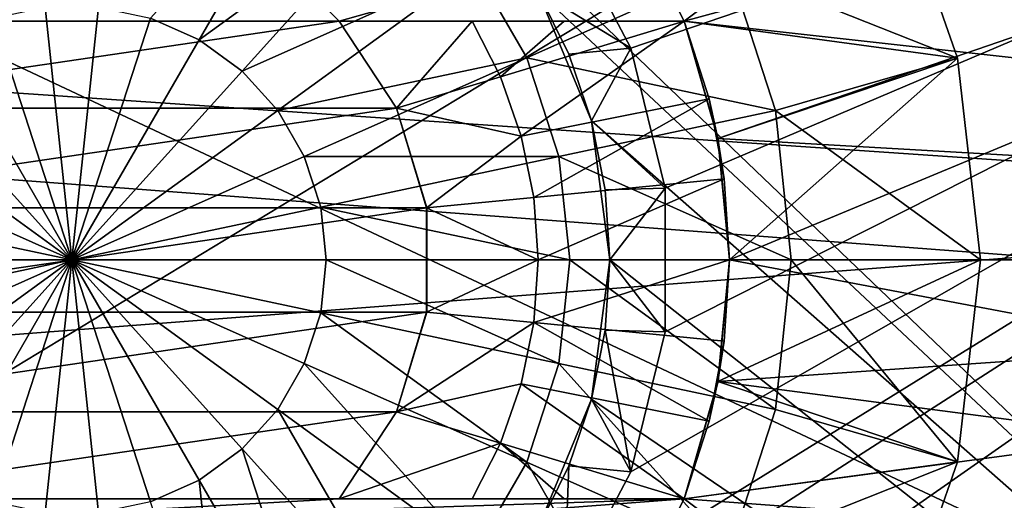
# Model space of a CAD drawing. Header units: millimetres. Extents: x -182 to 217, y -96 to 236.
# Tile 274 of 458: x 39.38 to 43.5, y -1.01 to 1.01. Entities that reach past the tile are written whole.
import ezdxf

# ---------------------------------------------------------------- set-up
doc = ezdxf.new("R2010")
doc.units = ezdxf.units.MM
doc.header["$LTSCALE"] = 52.148148
for name, color, linetype in [('705', 7, 'CONTINUOUS'), ('706', 7, 'CONTINUOUS'), ('711', 7, 'CONTINUOUS'), ('712', 7, 'CONTINUOUS'), ('718', 7, 'CONTINUOUS'), ('720', 7, 'CONTINUOUS'), ('722', 7, 'CONTINUOUS'), ('728', 7, 'CONTINUOUS'), ('732', 7, 'CONTINUOUS'), ('736', 7, 'CONTINUOUS'), ('737', 7, 'CONTINUOUS'), ('770', 7, 'CONTINUOUS'), ('771', 7, 'CONTINUOUS'), ('772', 7, 'CONTINUOUS'), ('786', 7, 'CONTINUOUS'), ('787', 7, 'CONTINUOUS'), ('788', 7, 'CONTINUOUS'), ('789', 7, 'CONTINUOUS'), ('793', 7, 'CONTINUOUS'), ('794', 7, 'CONTINUOUS'), ('795', 7, 'CONTINUOUS'), ('796', 7, 'CONTINUOUS'), ('800', 7, 'CONTINUOUS'), ('805', 7, 'CONTINUOUS'), ('806', 7, 'CONTINUOUS')]:
    doc.layers.add(name, color=color, linetype=linetype)

msp = doc.modelspace()

# ---------------------------------------------------------------- linework, layer by layer
at = {"layer": '705', "color": 7, "linetype": 'CONTINUOUS', "true_color": 0xaaaaaa}
for points in [[(51.1403, 1.6655, -22.4383), (51.1411, 0, -22.5), (41.9024, 1.5037, -22.4497), (51.1403, 1.6655, -22.4383)], [(41.9024, 1.5037, -22.4497), (51.1411, 0, -22.5), (42.1617, 1, -22.4778), (41.9024, 1.5037, -22.4497)], [(42.1617, 1, -22.4778), (51.1411, 0, -22.5), (42.3026, 0.5082, -22.4943), (42.1617, 1, -22.4778)], [(42.3026, 0.5082, -22.4943), (51.1411, 0, -22.5), (42.35, 0, -22.5), (42.3026, 0.5082, -22.4943)], [(51.1411, 0, -22.5), (51.1403, -1.6654, -22.4383), (42.35, 0, -22.5), (51.1411, 0, -22.5)], [(42.35, 0, -22.5), (51.1403, -1.6654, -22.4383), (42.3026, -0.5082, -22.4943), (42.35, 0, -22.5)], [(42.3026, -0.5082, -22.4943), (51.1403, -1.6654, -22.4383), (42.1617, -1, -22.4778), (42.3026, -0.5082, -22.4943)], [(42.1617, -1, -22.4778), (51.1403, -1.6654, -22.4383), (41.9024, -1.5037, -22.4497), (42.1617, -1, -22.4778)]]:
    msp.add_3dface(points, dxfattribs=at)
at = {"layer": '706', "color": 7, "linetype": 'CONTINUOUS', "true_color": 0xaaaaaa}
for points in [[(43.6478, 3.1351, 22.2805), (21.6, 1.6814, 22.4371), (43.6, 0.0143, 22.5), (43.6478, 3.1351, 22.2805)], [(21.6, 1.6814, 22.4371), (21.6, -1.6814, 22.4371), (43.6, 0.0143, 22.5), (21.6, 1.6814, 22.4371)], [(43.6, 0.0143, 22.5), (21.6, -1.6814, 22.4371), (43.647, -3.1081, 22.2843), (43.6, 0.0143, 22.5)]]:
    msp.add_3dface(points, dxfattribs=at)
at = {"layer": '711', "color": 7, "linetype": 'CONTINUOUS', "true_color": 0xaaaaaa}
for points in [[(49.6, 3.0208, 20.0404), (49.6, 0, 20.2668), (26.5983, 1.5713, 20.8099), (49.6, 3.0208, 20.0404)], [(42.1617, 1, -20.4371), (49.6, 3.0208, -20.0404), (41.9018, 1.5047, -20.413), (42.1617, 1, -20.4371)], [(42.3025, 0.5087, -20.4516), (49.6, 3.0208, -20.0404), (42.1617, 1, -20.4371), (42.3025, 0.5087, -20.4516)], [(42.35, 0, -20.4566), (49.6, 3.0208, -20.0404), (42.3025, 0.5087, -20.4516), (42.35, 0, -20.4566)], [(49.6, 0, -20.2668), (49.6, 3.0208, -20.0404), (42.35, 0, -20.4566), (49.6, 0, -20.2668)], [(26.5983, 1.5713, 20.8099), (49.6, 0, 20.2668), (26.5983, 0, 20.8691), (26.5983, 1.5713, 20.8099)]]:
    msp.add_3dface(points, dxfattribs=at)
at = {"layer": '712', "color": 7, "linetype": 'CONTINUOUS', "true_color": 0xaaaaaa}
for points in [[(49.6, 0, 20.2668), (49.6, -3.0208, 20.0404), (26.5983, 0, 20.8691), (49.6, 0, 20.2668)], [(26.5983, 0, 20.8691), (49.6, -3.0208, 20.0404), (26.5983, -1.5713, 20.8099), (26.5983, 0, 20.8691)], [(49.6, -3.0208, -20.0404), (49.6, 0, -20.2668), (40.6, -2.5617, -20.3418), (49.6, -3.0208, -20.0404)], [(40.6, -2.5617, -20.3418), (49.6, 0, -20.2668), (41.1032, -2.3028, -20.3595), (40.6, -2.5617, -20.3418)], [(41.1032, -2.3028, -20.3595), (49.6, 0, -20.2668), (41.5436, -1.9455, -20.3851), (41.1032, -2.3028, -20.3595)], [(41.5436, -1.9455, -20.3851), (49.6, 0, -20.2668), (41.9018, -1.5047, -20.413), (41.5436, -1.9455, -20.3851)], [(41.9018, -1.5047, -20.413), (49.6, 0, -20.2668), (42.1617, -1, -20.4371), (41.9018, -1.5047, -20.413)], [(42.1617, -1, -20.4371), (49.6, 0, -20.2668), (42.3025, -0.5087, -20.4516), (42.1617, -1, -20.4371)], [(49.6, 0, -20.2668), (42.35, 0, -20.4566), (42.3025, -0.5087, -20.4516), (49.6, 0, -20.2668)]]:
    msp.add_3dface(points, dxfattribs=at)
at = {"layer": '718', "color": 7, "linetype": 'CONTINUOUS', "true_color": 0xaaaaaa}
for points in [[(49.6, -4, 7), (49.6, 4, 7), (32.6, 4, 7), (49.6, -4, 7)], [(49.6, -4, 7), (32.6, 4, 7), (32.6, -4, 7), (49.6, -4, 7)]]:
    msp.add_3dface(points, dxfattribs=at)
at = {"layer": '720', "color": 7, "linetype": 'CONTINUOUS', "true_color": 0xaaaaaa}
for points in [[(32.6, -4.55, 4.55), (32.6, 4.55, 4.55), (47.6, 4.55, 4.55), (32.6, -4.55, 4.55)], [(47.6, -4.55, 4.55), (32.6, -4.55, 4.55), (47.6, 4.55, 4.55), (47.6, -4.55, 4.55)]]:
    msp.add_3dface(points, dxfattribs=at)
at = {"layer": '722', "color": 7, "linetype": 'CONTINUOUS', "true_color": 0xaaaaaa}
for points in [[(47.6, -4.55, -4.55), (47.6, 4.55, -4.55), (41.191, 1.591, -4.55), (47.6, -4.55, -4.55)], [(41.5486, 1.125, -4.55), (47.6, -4.55, -4.55), (41.191, 1.591, -4.55), (41.5486, 1.125, -4.55)], [(41.7733, 0.5824, -4.55), (47.6, -4.55, -4.55), (41.5486, 1.125, -4.55), (41.7733, 0.5824, -4.55)], [(41.85, 0, -4.55), (47.6, -4.55, -4.55), (41.7733, 0.5824, -4.55), (41.85, 0, -4.55)], [(41.7733, -0.5824, -4.55), (47.6, -4.55, -4.55), (41.85, 0, -4.55), (41.7733, -0.5824, -4.55)], [(41.5486, -1.125, -4.55), (47.6, -4.55, -4.55), (41.7733, -0.5824, -4.55), (41.5486, -1.125, -4.55)]]:
    msp.add_3dface(points, dxfattribs=at)
at = {"layer": '728', "color": 7, "linetype": 'CONTINUOUS', "true_color": 0xaaaaaa}
for points in [[(49.6, 3.5, -8.5), (49.6, -3.5, -8.5), (39.6, -3.5, -8.5), (49.6, 3.5, -8.5)], [(49.6, 3.5, -8.5), (39.6, -3.5, -8.5), (41.2579, -1.8712, -8.5), (49.6, 3.5, -8.5)], [(41.6575, -1.42, -8.5), (49.6, 3.5, -8.5), (41.2579, -1.8712, -8.5), (41.6575, -1.42, -8.5)], [(41.6575, 1.42, -8.5), (49.6, 3.5, -8.5), (41.9376, 0.8864, -8.5), (41.6575, 1.42, -8.5)], [(41.9376, -0.8864, -8.5), (49.6, 3.5, -8.5), (41.6575, -1.42, -8.5), (41.9376, -0.8864, -8.5)], [(41.9376, 0.8864, -8.5), (49.6, 3.5, -8.5), (42.0818, 0.3013, -8.5), (41.9376, 0.8864, -8.5)], [(42.0818, -0.3013, -8.5), (49.6, 3.5, -8.5), (41.9376, -0.8864, -8.5), (42.0818, -0.3013, -8.5)], [(42.0818, 0.3013, -8.5), (49.6, 3.5, -8.5), (42.0818, -0.3013, -8.5), (42.0818, 0.3013, -8.5)]]:
    msp.add_3dface(points, dxfattribs=at)
at = {"layer": '732', "color": 7, "linetype": 'CONTINUOUS', "true_color": 0xaaaaaa}
for points in [[(41.9024, -1.5037, -22.4497), (41.9018, -1.5047, -20.413), (42.1617, -1, -20.4371), (41.9024, -1.5037, -22.4497)], [(42.1617, -1, -22.4778), (41.9024, -1.5037, -22.4497), (42.1617, -1, -20.4371), (42.1617, -1, -22.4778)]]:
    msp.add_3dface(points, dxfattribs=at)
at = {"layer": '736', "color": 7, "linetype": 'CONTINUOUS', "true_color": 0xaaaaaa}
for points in [[(41.7733, 0.5824, -4.55), (41.5486, 1.125, -4.55), (41.6787, 0.8612, -8.25), (41.7733, 0.5824, -4.55)], [(41.6787, 0.8612, -8.25), (41.5486, 1.125, -4.55), (41.5486, 1.1249, -8.25), (41.6787, 0.8612, -8.25)], [(41.7734, 0.5823, -8.25), (41.7733, 0.5824, -4.55), (41.6787, 0.8612, -8.25), (41.7734, 0.5823, -8.25)], [(41.85, 0, -4.55), (41.7733, 0.5824, -4.55), (41.85, 0, -8.25), (41.85, 0, -4.55)], [(41.85, 0, -8.25), (41.7733, 0.5824, -4.55), (41.8307, 0.2938, -8.25), (41.85, 0, -8.25)], [(41.8307, 0.2938, -8.25), (41.7733, 0.5824, -4.55), (41.7734, 0.5823, -8.25), (41.8307, 0.2938, -8.25)], [(41.7733, -0.5824, -4.55), (41.85, 0, -4.55), (41.7734, -0.5823, -8.25), (41.7733, -0.5824, -4.55)], [(41.7734, -0.5823, -8.25), (41.85, 0, -4.55), (41.8307, -0.2938, -8.25), (41.7734, -0.5823, -8.25)], [(41.8307, -0.2938, -8.25), (41.85, 0, -4.55), (41.85, 0, -8.25), (41.8307, -0.2938, -8.25)], [(41.5486, -1.125, -4.55), (41.7733, -0.5824, -4.55), (41.5486, -1.1249, -8.25), (41.5486, -1.125, -4.55)], [(41.5486, -1.1249, -8.25), (41.7733, -0.5824, -4.55), (41.6787, -0.8612, -8.25), (41.5486, -1.1249, -8.25)], [(41.6787, -0.8612, -8.25), (41.7733, -0.5824, -4.55), (41.7734, -0.5823, -8.25), (41.6787, -0.8612, -8.25)]]:
    msp.add_3dface(points, dxfattribs=at)
at = {"layer": '737', "color": 7, "linetype": 'CONTINUOUS', "true_color": 0xaaaaaa}
for points in [[(41.6575, 1.42, -8.5), (41.9376, 0.8864, -8.5), (41.5486, 1.1249, -8.25), (41.6575, 1.42, -8.5)], [(41.9376, 0.8864, -8.5), (41.6787, 0.8612, -8.25), (41.5486, 1.1249, -8.25), (41.9376, 0.8864, -8.5)], [(41.9376, 0.8864, -8.5), (41.7734, 0.5823, -8.25), (41.6787, 0.8612, -8.25), (41.9376, 0.8864, -8.5)], [(41.9376, 0.8864, -8.5), (42.0818, 0.3013, -8.5), (41.7734, 0.5823, -8.25), (41.9376, 0.8864, -8.5)], [(42.0818, 0.3013, -8.5), (41.8307, 0.2938, -8.25), (41.7734, 0.5823, -8.25), (42.0818, 0.3013, -8.5)], [(42.0818, 0.3013, -8.5), (41.85, 0, -8.25), (41.8307, 0.2938, -8.25), (42.0818, 0.3013, -8.5)], [(42.0818, 0.3013, -8.5), (42.0818, -0.3013, -8.5), (41.85, 0, -8.25), (42.0818, 0.3013, -8.5)], [(42.0818, -0.3013, -8.5), (41.8307, -0.2938, -8.25), (41.85, 0, -8.25), (42.0818, -0.3013, -8.5)], [(41.9376, -0.8864, -8.5), (41.7734, -0.5823, -8.25), (41.8307, -0.2938, -8.25), (41.9376, -0.8864, -8.5)], [(42.0818, -0.3013, -8.5), (41.9376, -0.8864, -8.5), (41.8307, -0.2938, -8.25), (42.0818, -0.3013, -8.5)], [(41.9376, -0.8864, -8.5), (41.6787, -0.8612, -8.25), (41.7734, -0.5823, -8.25), (41.9376, -0.8864, -8.5)], [(41.6575, -1.42, -8.5), (41.5486, -1.1249, -8.25), (41.6787, -0.8612, -8.25), (41.6575, -1.42, -8.5)], [(41.9376, -0.8864, -8.5), (41.6575, -1.42, -8.5), (41.6787, -0.8612, -8.25), (41.9376, -0.8864, -8.5)]]:
    msp.add_3dface(points, dxfattribs=at)
at = {"layer": '770', "color": 7, "linetype": 'CONTINUOUS', "true_color": 0xaaaaaa}
for points in [[(43.0237, 1.6488, -22.5), (40.6, 1.118, -22.5), (40.718, 1, -22.5), (43.0237, 1.6488, -22.5)], [(42.1617, 1, -22.5), (43.0237, 1.6488, -22.5), (40.718, 1, -22.5), (42.1617, 1, -22.5)], [(43.3047, 0.8456, -22.5), (43.0237, 1.6488, -22.5), (42.1617, 1, -22.5), (43.3047, 0.8456, -22.5)], [(40.6, 1.118, -22.5), (38.6, 1.118, -22.5), (37.0383, 1, -22.5), (40.6, 1.118, -22.5)], [(40.6, 1.118, -22.5), (37.0383, 1, -22.5), (38.482, 1, -22.5), (40.6, 1.118, -22.5)], [(40.6, 1.118, -22.5), (38.482, 1, -22.5), (40.718, 1, -22.5), (40.6, 1.118, -22.5)], [(38.482, 1, -22.5), (38.2415, 0.636, -22.5), (40.718, 1, -22.5), (38.482, 1, -22.5)], [(40.718, 1, -22.5), (38.2415, 0.636, -22.5), (40.9585, 0.636, -22.5), (40.718, 1, -22.5)], [(42.3025, 0.5088, -22.5), (43.3047, 0.8456, -22.5), (42.1617, 1, -22.5), (42.3025, 0.5088, -22.5)], [(42.35, 0, -22.5), (43.3047, 0.8456, -22.5), (42.3025, 0.5088, -22.5), (42.35, 0, -22.5)], [(42.35, 0, -22.5), (43.4, 0, -22.5), (43.3047, 0.8456, -22.5), (42.35, 0, -22.5)], [(38.2415, 0.636, -22.5), (38.1159, 0.2182, -22.5), (40.9585, 0.636, -22.5), (38.2415, 0.636, -22.5)], [(40.9585, 0.636, -22.5), (38.1159, 0.2182, -22.5), (41.0841, 0.2182, -22.5), (40.9585, 0.636, -22.5)], [(38.1159, 0.2182, -22.5), (38.1159, -0.2182, -22.5), (41.0841, 0.2182, -22.5), (38.1159, 0.2182, -22.5)], [(41.0841, 0.2182, -22.5), (38.1159, -0.2182, -22.5), (41.0841, -0.2182, -22.5), (41.0841, 0.2182, -22.5)], [(43.4, 0, -22.5), (42.35, 0, -22.5), (42.3025, -0.5088, -22.5), (43.4, 0, -22.5)], [(43.3047, -0.8456, -22.5), (43.4, 0, -22.5), (42.3025, -0.5088, -22.5), (43.3047, -0.8456, -22.5)], [(38.1159, -0.2182, -22.5), (38.2415, -0.636, -22.5), (41.0841, -0.2182, -22.5), (38.1159, -0.2182, -22.5)], [(41.0841, -0.2182, -22.5), (38.2415, -0.636, -22.5), (40.9585, -0.636, -22.5), (41.0841, -0.2182, -22.5)], [(42.1617, -1, -22.5), (43.3047, -0.8456, -22.5), (42.3025, -0.5088, -22.5), (42.1617, -1, -22.5)], [(38.2415, -0.636, -22.5), (38.482, -1, -22.5), (40.9585, -0.636, -22.5), (38.2415, -0.636, -22.5)], [(40.9585, -0.636, -22.5), (38.482, -1, -22.5), (40.718, -1, -22.5), (40.9585, -0.636, -22.5)], [(43.0237, -1.6488, -22.5), (43.3047, -0.8456, -22.5), (42.1617, -1, -22.5), (43.0237, -1.6488, -22.5)], [(38.482, -1, -22.5), (38.6, -1.118, -22.5), (40.718, -1, -22.5), (38.482, -1, -22.5)], [(38.6, -1.118, -22.5), (40.6, -1.118, -22.5), (42.1617, -1, -22.5), (38.6, -1.118, -22.5)], [(38.6, -1.118, -22.5), (42.1617, -1, -22.5), (40.718, -1, -22.5), (38.6, -1.118, -22.5)], [(40.6, -1.118, -22.5), (43.0237, -1.6488, -22.5), (42.1617, -1, -22.5), (40.6, -1.118, -22.5)]]:
    msp.add_3dface(points, dxfattribs=at)
at = {"layer": '771', "color": 7, "linetype": 'CONTINUOUS', "true_color": 0xaaaaaa}
for points in [[(40.1321, 0.9216, -24.3877), (39.9289, 1.0121, -24.3877), (40.6412, 1.8034, -24.0552), (40.1321, 0.9216, -24.3877)], [(40.1321, 0.9216, -24.3877), (40.6412, 1.8034, -24.0552), (40.9934, 1.5476, -24.0552), (40.1321, 0.9216, -24.3877)], [(43.0237, 1.6488, -22.8), (43.3047, 0.8456, -22.8), (42.3486, 1.2238, -23.5172), (43.0237, 1.6488, -22.8)], [(40.3121, 0.7908, -24.3877), (40.1321, 0.9216, -24.3877), (40.9934, 1.5476, -24.0552), (40.3121, 0.7908, -24.3877)], [(40.3121, 0.7908, -24.3877), (40.9934, 1.5476, -24.0552), (41.2847, 1.224, -24.0552), (40.3121, 0.7908, -24.3877)], [(40.4609, 0.6255, -24.3877), (40.3121, 0.7908, -24.3877), (41.2847, 1.224, -24.0552), (40.4609, 0.6255, -24.3877)], [(40.4609, 0.6255, -24.3877), (41.2847, 1.224, -24.0552), (41.5024, 0.847, -24.0552), (40.4609, 0.6255, -24.3877)], [(41.2847, 1.224, -24.0552), (42.3486, 1.2238, -23.5172), (41.5024, 0.847, -24.0552), (41.2847, 1.224, -24.0552)], [(42.3486, 1.2238, -23.5172), (42.543, 0.6256, -23.5172), (41.5024, 0.847, -24.0552), (42.3486, 1.2238, -23.5172)], [(42.3486, 1.2238, -23.5172), (43.3047, 0.8456, -22.8), (42.543, 0.6256, -23.5172), (42.3486, 1.2238, -23.5172)], [(39.4888, 1.0584, -24.3877), (39.6, 0, -24.5), (39.2711, 1.0121, -24.3877), (39.4888, 1.0584, -24.3877)], [(39.7112, 1.0584, -24.3877), (39.6, 0, -24.5), (39.4888, 1.0584, -24.3877), (39.7112, 1.0584, -24.3877)], [(39.9289, 1.0121, -24.3877), (39.6, 0, -24.5), (39.7112, 1.0584, -24.3877), (39.9289, 1.0121, -24.3877)], [(39.2711, 1.0121, -24.3877), (39.6, 0, -24.5), (39.0679, 0.9216, -24.3877), (39.2711, 1.0121, -24.3877)], [(40.1321, 0.9216, -24.3877), (39.6, 0, -24.5), (39.9289, 1.0121, -24.3877), (40.1321, 0.9216, -24.3877)], [(39.0679, 0.9216, -24.3877), (39.6, 0, -24.5), (38.8879, 0.7908, -24.3877), (39.0679, 0.9216, -24.3877)], [(40.3121, 0.7908, -24.3877), (39.6, 0, -24.5), (40.1321, 0.9216, -24.3877), (40.3121, 0.7908, -24.3877)], [(40.5722, 0.4328, -24.3877), (40.4609, 0.6255, -24.3877), (41.5024, 0.847, -24.0552), (40.5722, 0.4328, -24.3877)], [(40.5722, 0.4328, -24.3877), (41.5024, 0.847, -24.0552), (41.6369, 0.433, -24.0552), (40.5722, 0.4328, -24.3877)], [(41.5024, 0.847, -24.0552), (42.543, 0.6256, -23.5172), (41.6369, 0.433, -24.0552), (41.5024, 0.847, -24.0552)], [(43.3047, 0.8456, -22.8), (43.4, 0, -22.8), (42.543, 0.6256, -23.5172), (43.3047, 0.8456, -22.8)], [(38.8879, 0.7908, -24.3877), (39.6, 0, -24.5), (38.7391, 0.6255, -24.3877), (38.8879, 0.7908, -24.3877)], [(40.4609, 0.6255, -24.3877), (39.6, 0, -24.5), (40.3121, 0.7908, -24.3877), (40.4609, 0.6255, -24.3877)], [(38.7391, 0.6255, -24.3877), (39.6, 0, -24.5), (38.6278, 0.4328, -24.3877), (38.7391, 0.6255, -24.3877)], [(40.5722, 0.4328, -24.3877), (39.6, 0, -24.5), (40.4609, 0.6255, -24.3877), (40.5722, 0.4328, -24.3877)], [(42.543, 0.6256, -23.5172), (42.6087, 0, -23.5172), (41.6369, 0.433, -24.0552), (42.543, 0.6256, -23.5172)], [(42.543, 0.6256, -23.5172), (43.4, 0, -22.8), (42.6087, 0, -23.5172), (42.543, 0.6256, -23.5172)], [(38.6278, 0.4328, -24.3877), (39.6, 0, -24.5), (38.5591, 0.2213, -24.3877), (38.6278, 0.4328, -24.3877)], [(40.6409, 0.2213, -24.3877), (39.6, 0, -24.5), (40.5722, 0.4328, -24.3877), (40.6409, 0.2213, -24.3877)], [(40.6409, 0.2213, -24.3877), (40.5722, 0.4328, -24.3877), (41.6369, 0.433, -24.0552), (40.6409, 0.2213, -24.3877)], [(41.6824, 0, -24.0552), (40.6409, 0.2213, -24.3877), (41.6369, 0.433, -24.0552), (41.6824, 0, -24.0552)], [(42.6087, 0, -23.5172), (41.6824, 0, -24.0552), (41.6369, 0.433, -24.0552), (42.6087, 0, -23.5172)], [(38.5591, 0.2213, -24.3877), (39.6, 0, -24.5), (38.5358, 0, -24.3877), (38.5591, 0.2213, -24.3877)], [(40.6642, 0, -24.3877), (39.6, 0, -24.5), (40.6409, 0.2213, -24.3877), (40.6642, 0, -24.3877)], [(40.6642, 0, -24.3877), (40.6409, 0.2213, -24.3877), (41.6824, 0, -24.0552), (40.6642, 0, -24.3877)]]:
    msp.add_3dface(points, dxfattribs=at)
at = {"layer": '772', "color": 7, "linetype": 'CONTINUOUS', "true_color": 0xaaaaaa}
for points in [[(38.5358, 0, -24.3877), (39.6, 0, -24.5), (38.5591, -0.2213, -24.3877), (38.5358, 0, -24.3877)], [(39.6, 0, -24.5), (38.6278, -0.4328, -24.3877), (38.5591, -0.2213, -24.3877), (39.6, 0, -24.5)], [(39.6, 0, -24.5), (38.7391, -0.6255, -24.3877), (38.6278, -0.4328, -24.3877), (39.6, 0, -24.5)], [(39.6, 0, -24.5), (38.8879, -0.7908, -24.3877), (38.7391, -0.6255, -24.3877), (39.6, 0, -24.5)], [(39.6, 0, -24.5), (39.0679, -0.9216, -24.3877), (38.8879, -0.7908, -24.3877), (39.6, 0, -24.5)], [(39.6, 0, -24.5), (39.2711, -1.0121, -24.3877), (39.0679, -0.9216, -24.3877), (39.6, 0, -24.5)], [(39.6, 0, -24.5), (39.4888, -1.0584, -24.3877), (39.2711, -1.0121, -24.3877), (39.6, 0, -24.5)], [(39.6, 0, -24.5), (39.7112, -1.0584, -24.3877), (39.4888, -1.0584, -24.3877), (39.6, 0, -24.5)], [(39.6, 0, -24.5), (40.6642, 0, -24.3877), (40.6409, -0.2213, -24.3877), (39.6, 0, -24.5)], [(39.6, 0, -24.5), (40.6409, -0.2213, -24.3877), (40.5722, -0.4328, -24.3877), (39.6, 0, -24.5)], [(39.6, 0, -24.5), (40.5722, -0.4328, -24.3877), (40.4609, -0.6255, -24.3877), (39.6, 0, -24.5)], [(39.6, 0, -24.5), (40.4609, -0.6255, -24.3877), (40.3121, -0.7908, -24.3877), (39.6, 0, -24.5)], [(39.6, 0, -24.5), (40.3121, -0.7908, -24.3877), (40.1321, -0.9216, -24.3877), (39.6, 0, -24.5)], [(39.6, 0, -24.5), (40.1321, -0.9216, -24.3877), (39.9289, -1.0121, -24.3877), (39.6, 0, -24.5)], [(39.6, 0, -24.5), (39.9289, -1.0121, -24.3877), (39.7112, -1.0584, -24.3877), (39.6, 0, -24.5)], [(40.6642, 0, -24.3877), (41.6369, -0.433, -24.0552), (40.6409, -0.2213, -24.3877), (40.6642, 0, -24.3877)], [(40.6642, 0, -24.3877), (41.6824, 0, -24.0552), (41.6369, -0.433, -24.0552), (40.6642, 0, -24.3877)], [(41.6824, 0, -24.0552), (42.543, -0.6256, -23.5172), (41.6369, -0.433, -24.0552), (41.6824, 0, -24.0552)], [(41.6824, 0, -24.0552), (42.6087, 0, -23.5172), (42.543, -0.6256, -23.5172), (41.6824, 0, -24.0552)], [(42.543, -0.6256, -23.5172), (42.6087, 0, -23.5172), (43.3047, -0.8456, -22.8), (42.543, -0.6256, -23.5172)], [(42.6087, 0, -23.5172), (43.4, 0, -22.8), (43.3047, -0.8456, -22.8), (42.6087, 0, -23.5172)], [(40.6409, -0.2213, -24.3877), (41.5024, -0.847, -24.0552), (40.5722, -0.4328, -24.3877), (40.6409, -0.2213, -24.3877)], [(41.6369, -0.433, -24.0552), (41.5024, -0.847, -24.0552), (40.6409, -0.2213, -24.3877), (41.6369, -0.433, -24.0552)], [(40.5722, -0.4328, -24.3877), (41.2847, -1.224, -24.0552), (40.4609, -0.6255, -24.3877), (40.5722, -0.4328, -24.3877)], [(41.5024, -0.847, -24.0552), (41.2847, -1.224, -24.0552), (40.5722, -0.4328, -24.3877), (41.5024, -0.847, -24.0552)], [(41.6369, -0.433, -24.0552), (42.3486, -1.2238, -23.5172), (41.5024, -0.847, -24.0552), (41.6369, -0.433, -24.0552)], [(42.543, -0.6256, -23.5172), (42.3486, -1.2238, -23.5172), (41.6369, -0.433, -24.0552), (42.543, -0.6256, -23.5172)], [(40.4609, -0.6255, -24.3877), (40.9934, -1.5476, -24.0552), (40.3121, -0.7908, -24.3877), (40.4609, -0.6255, -24.3877)], [(41.2847, -1.224, -24.0552), (40.9934, -1.5476, -24.0552), (40.4609, -0.6255, -24.3877), (41.2847, -1.224, -24.0552)], [(42.3486, -1.2238, -23.5172), (42.543, -0.6256, -23.5172), (43.3047, -0.8456, -22.8), (42.3486, -1.2238, -23.5172)], [(40.3121, -0.7908, -24.3877), (40.6412, -1.8034, -24.0552), (40.1321, -0.9216, -24.3877), (40.3121, -0.7908, -24.3877)], [(40.9934, -1.5476, -24.0552), (40.6412, -1.8034, -24.0552), (40.3121, -0.7908, -24.3877), (40.9934, -1.5476, -24.0552)], [(41.5024, -0.847, -24.0552), (42.0341, -1.7685, -23.5172), (41.2847, -1.224, -24.0552), (41.5024, -0.847, -24.0552)], [(42.3486, -1.2238, -23.5172), (42.0341, -1.7685, -23.5172), (41.5024, -0.847, -24.0552), (42.3486, -1.2238, -23.5172)], [(43.0237, -1.6488, -22.8), (42.3486, -1.2238, -23.5172), (43.3047, -0.8456, -22.8), (43.0237, -1.6488, -22.8)], [(40.1321, -0.9216, -24.3877), (40.2435, -1.9805, -24.0552), (39.9289, -1.0121, -24.3877), (40.1321, -0.9216, -24.3877)], [(40.6412, -1.8034, -24.0552), (40.2435, -1.9805, -24.0552), (40.1321, -0.9216, -24.3877), (40.6412, -1.8034, -24.0552)]]:
    msp.add_3dface(points, dxfattribs=at)
at = {"layer": '786', "color": 7, "linetype": 'CONTINUOUS', "true_color": 0xaaaaaa}
for points in [[(42.35, 0, -22.5), (42.3026, -0.5082, -22.4943), (42.3025, -0.5088, -22.5), (42.35, 0, -22.5)], [(42.3026, -0.5082, -22.4943), (42.1617, -1, -22.4778), (42.3025, -0.5088, -22.5), (42.3026, -0.5082, -22.4943)], [(42.1617, -1, -22.4778), (42.1617, -1, -22.5), (42.3025, -0.5088, -22.5), (42.1617, -1, -22.4778)]]:
    msp.add_3dface(points, dxfattribs=at)
at = {"layer": '787', "color": 7, "linetype": 'CONTINUOUS', "true_color": 0xaaaaaa}
for points in [[(42.1617, 1, -20.4371), (42.1617, 1, -22.4778), (40.718, 1, -19.5), (42.1617, 1, -20.4371)], [(42.1617, 1, -22.4778), (42.1617, 1, -22.5), (40.718, 1, -19.5), (42.1617, 1, -22.4778)], [(42.1617, 1, -20.3), (42.1617, 1, -20.4371), (40.718, 1, -19.5), (42.1617, 1, -20.3)], [(42.1617, 1, -22.5), (40.718, 1, -22.5), (40.718, 1, -19.5), (42.1617, 1, -22.5)], [(41.6589, 1, -19.8389), (42.1617, 1, -20.3), (40.718, 1, -19.5), (41.6589, 1, -19.8389)], [(41.2741, 1, -19.5), (41.6589, 1, -19.8389), (40.718, 1, -19.5), (41.2741, 1, -19.5)]]:
    msp.add_3dface(points, dxfattribs=at)
at = {"layer": '788', "color": 7, "linetype": 'CONTINUOUS', "true_color": 0xaaaaaa}
for points in [[(40.718, 1, -22.5), (40.9585, 0.636, -22.5), (40.718, 1, -19.5), (40.718, 1, -22.5)], [(40.718, 1, -19.5), (40.9585, 0.636, -22.5), (40.9585, 0.636, -19.5), (40.718, 1, -19.5)], [(40.9585, 0.636, -22.5), (41.0841, 0.2182, -22.5), (40.9585, 0.636, -19.5), (40.9585, 0.636, -22.5)], [(40.9585, 0.636, -19.5), (41.0841, 0.2182, -22.5), (41.084, 0.2182, -19.5), (40.9585, 0.636, -19.5)], [(41.0841, 0.2182, -22.5), (41.0841, -0.2182, -22.5), (41.084, 0.2182, -19.5), (41.0841, 0.2182, -22.5)], [(41.084, 0.2182, -19.5), (41.0841, -0.2182, -22.5), (41.084, -0.2182, -19.5), (41.084, 0.2182, -19.5)], [(41.0841, -0.2182, -22.5), (40.9585, -0.636, -22.5), (41.084, -0.2182, -19.5), (41.0841, -0.2182, -22.5)], [(41.084, -0.2182, -19.5), (40.9585, -0.636, -22.5), (40.9585, -0.636, -19.5), (41.084, -0.2182, -19.5)], [(40.9585, -0.636, -22.5), (40.718, -1, -22.5), (40.9585, -0.636, -19.5), (40.9585, -0.636, -22.5)], [(40.9585, -0.636, -19.5), (40.718, -1, -22.5), (40.718, -1, -19.5), (40.9585, -0.636, -19.5)]]:
    msp.add_3dface(points, dxfattribs=at)
at = {"layer": '789', "color": 7, "linetype": 'CONTINUOUS', "true_color": 0xaaaaaa}
for points in [[(42.1617, -1, -22.4778), (42.1617, -1, -20.4371), (40.718, -1, -22.5), (42.1617, -1, -22.4778)], [(42.1617, -1, -22.5), (42.1617, -1, -22.4778), (40.718, -1, -22.5), (42.1617, -1, -22.5)], [(40.718, -1, -22.5), (42.1617, -1, -20.4371), (42.1617, -1, -20.3), (40.718, -1, -22.5)], [(40.718, -1, -19.5), (40.718, -1, -22.5), (41.2741, -1, -19.5), (40.718, -1, -19.5)], [(41.2741, -1, -19.5), (40.718, -1, -22.5), (41.6589, -1, -19.8389), (41.2741, -1, -19.5)], [(41.6589, -1, -19.8389), (40.718, -1, -22.5), (42.1617, -1, -20.3), (41.6589, -1, -19.8389)]]:
    msp.add_3dface(points, dxfattribs=at)
at = {"layer": '793', "color": 7, "linetype": 'CONTINUOUS', "true_color": 0xaaaaaa}
for points in [[(41.6589, 1, -19.8389), (41.2741, 1, -19.5), (41.3931, 0.7663, -19.5), (41.6589, 1, -19.8389)], [(42.1617, 1, -20.3), (41.6589, 1, -19.8389), (41.3931, 0.7663, -19.5), (42.1617, 1, -20.3)], [(41.4797, 0.5187, -19.5), (42.1617, 1, -20.3), (41.3931, 0.7663, -19.5), (41.4797, 0.5187, -19.5)], [(42.2658, 0.6753, -20.3), (42.1617, 1, -20.3), (41.4797, 0.5187, -19.5), (42.2658, 0.6753, -20.3)], [(41.5324, 0.2617, -19.5), (42.2658, 0.6753, -20.3), (41.4797, 0.5187, -19.5), (41.5324, 0.2617, -19.5)], [(42.3289, 0.3403, -20.3), (42.2658, 0.6753, -20.3), (41.5324, 0.2617, -19.5), (42.3289, 0.3403, -20.3)], [(41.55, 0, -19.5), (42.3289, 0.3403, -20.3), (41.5324, 0.2617, -19.5), (41.55, 0, -19.5)], [(42.35, 0, -20.3), (42.3289, 0.3403, -20.3), (41.55, 0, -19.5), (42.35, 0, -20.3)], [(41.5324, -0.2617, -19.5), (42.35, 0, -20.3), (41.55, 0, -19.5), (41.5324, -0.2617, -19.5)], [(42.3289, -0.3403, -20.3), (42.35, 0, -20.3), (41.5324, -0.2617, -19.5), (42.3289, -0.3403, -20.3)], [(41.4797, -0.5187, -19.5), (42.2658, -0.6753, -20.3), (41.5324, -0.2617, -19.5), (41.4797, -0.5187, -19.5)], [(42.2658, -0.6753, -20.3), (42.3289, -0.3403, -20.3), (41.5324, -0.2617, -19.5), (42.2658, -0.6753, -20.3)], [(41.3931, -0.7663, -19.5), (42.1617, -1, -20.3), (41.4797, -0.5187, -19.5), (41.3931, -0.7663, -19.5)], [(42.1617, -1, -20.3), (42.2658, -0.6753, -20.3), (41.4797, -0.5187, -19.5), (42.1617, -1, -20.3)], [(41.2741, -1, -19.5), (41.6589, -1, -19.8389), (41.3931, -0.7663, -19.5), (41.2741, -1, -19.5)], [(41.6589, -1, -19.8389), (42.1617, -1, -20.3), (41.3931, -0.7663, -19.5), (41.6589, -1, -19.8389)]]:
    msp.add_3dface(points, dxfattribs=at)
at = {"layer": '794', "color": 7, "linetype": 'CONTINUOUS', "true_color": 0xaaaaaa}
for points in [[(43.0237, 1.6488, -22.5), (43.3047, 0.8456, -22.5), (43.0237, 1.6488, -22.8), (43.0237, 1.6488, -22.5)], [(43.3047, 0.8456, -22.5), (43.3047, 0.8456, -22.8), (43.0237, 1.6488, -22.8), (43.3047, 0.8456, -22.5)], [(43.3047, 0.8456, -22.5), (43.4, 0, -22.5), (43.3047, 0.8456, -22.8), (43.3047, 0.8456, -22.5)], [(43.4, 0, -22.5), (43.4, 0, -22.8), (43.3047, 0.8456, -22.8), (43.4, 0, -22.5)]]:
    msp.add_3dface(points, dxfattribs=at)
at = {"layer": '795', "color": 7, "linetype": 'CONTINUOUS', "true_color": 0xaaaaaa}
for points in [[(43.4, 0, -22.5), (43.3047, -0.8456, -22.5), (43.4, 0, -22.8), (43.4, 0, -22.5)], [(43.4, 0, -22.8), (43.3047, -0.8456, -22.5), (43.3047, -0.8456, -22.8), (43.4, 0, -22.8)], [(43.3047, -0.8456, -22.5), (43.0237, -1.6488, -22.5), (43.3047, -0.8456, -22.8), (43.3047, -0.8456, -22.5)], [(43.0237, -1.6488, -22.5), (43.0237, -1.6488, -22.8), (43.3047, -0.8456, -22.8), (43.0237, -1.6488, -22.5)]]:
    msp.add_3dface(points, dxfattribs=at)
at = {"layer": '796', "color": 7, "linetype": 'CONTINUOUS', "true_color": 0xaaaaaa}
for points in [[(41.9024, 1.5037, -22.4497), (42.1617, 1, -22.4778), (41.9018, 1.5047, -20.413), (41.9024, 1.5037, -22.4497)], [(42.1617, 1, -22.4778), (42.1617, 1, -20.4371), (41.9018, 1.5047, -20.413), (42.1617, 1, -22.4778)]]:
    msp.add_3dface(points, dxfattribs=at)
at = {"layer": '800', "color": 7, "linetype": 'CONTINUOUS', "true_color": 0xaaaaaa}
for points in [[(41.2741, 1, -19.5), (40.718, 1, -19.5), (40.9585, 0.636, -19.5), (41.2741, 1, -19.5)], [(41.2741, 1, -19.5), (40.9585, 0.636, -19.5), (41.3931, 0.7663, -19.5), (41.2741, 1, -19.5)], [(40.9585, 0.636, -19.5), (41.4797, 0.5187, -19.5), (41.3931, 0.7663, -19.5), (40.9585, 0.636, -19.5)], [(40.9585, 0.636, -19.5), (41.084, 0.2182, -19.5), (41.4797, 0.5187, -19.5), (40.9585, 0.636, -19.5)], [(41.084, 0.2182, -19.5), (41.5324, 0.2617, -19.5), (41.4797, 0.5187, -19.5), (41.084, 0.2182, -19.5)], [(41.084, 0.2182, -19.5), (41.55, 0, -19.5), (41.5324, 0.2617, -19.5), (41.084, 0.2182, -19.5)], [(41.084, 0.2182, -19.5), (41.084, -0.2182, -19.5), (41.55, 0, -19.5), (41.084, 0.2182, -19.5)], [(41.084, -0.2182, -19.5), (41.5324, -0.2617, -19.5), (41.55, 0, -19.5), (41.084, -0.2182, -19.5)], [(41.084, -0.2182, -19.5), (40.9585, -0.636, -19.5), (41.5324, -0.2617, -19.5), (41.084, -0.2182, -19.5)], [(40.9585, -0.636, -19.5), (41.4797, -0.5187, -19.5), (41.5324, -0.2617, -19.5), (40.9585, -0.636, -19.5)], [(40.9585, -0.636, -19.5), (41.3931, -0.7663, -19.5), (41.4797, -0.5187, -19.5), (40.9585, -0.636, -19.5)], [(40.9585, -0.636, -19.5), (40.718, -1, -19.5), (41.3931, -0.7663, -19.5), (40.9585, -0.636, -19.5)], [(40.718, -1, -19.5), (41.2741, -1, -19.5), (41.3931, -0.7663, -19.5), (40.718, -1, -19.5)]]:
    msp.add_3dface(points, dxfattribs=at)
at = {"layer": '805', "color": 7, "linetype": 'CONTINUOUS', "true_color": 0xaaaaaa}
for points in [[(42.3025, 0.5087, -20.4516), (42.1617, 1, -20.4371), (42.2658, 0.6753, -20.3), (42.3025, 0.5087, -20.4516)], [(42.1617, 1, -20.4371), (42.1617, 1, -20.3), (42.2658, 0.6753, -20.3), (42.1617, 1, -20.4371)], [(42.3025, 0.5087, -20.4516), (42.2658, 0.6753, -20.3), (42.3289, 0.3403, -20.3), (42.3025, 0.5087, -20.4516)], [(42.35, 0, -20.4566), (42.3025, 0.5087, -20.4516), (42.35, 0, -20.3), (42.35, 0, -20.4566)], [(42.3025, 0.5087, -20.4516), (42.3289, 0.3403, -20.3), (42.35, 0, -20.3), (42.3025, 0.5087, -20.4516)], [(42.3025, -0.5087, -20.4516), (42.35, 0, -20.4566), (42.3289, -0.3403, -20.3), (42.3025, -0.5087, -20.4516)], [(42.35, 0, -20.4566), (42.35, 0, -20.3), (42.3289, -0.3403, -20.3), (42.35, 0, -20.4566)], [(42.3025, -0.5087, -20.4516), (42.3289, -0.3403, -20.3), (42.2658, -0.6753, -20.3), (42.3025, -0.5087, -20.4516)], [(42.1617, -1, -20.4371), (42.3025, -0.5087, -20.4516), (42.1617, -1, -20.3), (42.1617, -1, -20.4371)], [(42.1617, -1, -20.3), (42.3025, -0.5087, -20.4516), (42.2658, -0.6753, -20.3), (42.1617, -1, -20.3)]]:
    msp.add_3dface(points, dxfattribs=at)
at = {"layer": '806', "color": 7, "linetype": 'CONTINUOUS', "true_color": 0xaaaaaa}
for points in [[(42.1617, 1, -22.4778), (42.3026, 0.5082, -22.4943), (42.1617, 1, -22.5), (42.1617, 1, -22.4778)], [(42.3026, 0.5082, -22.4943), (42.3025, 0.5088, -22.5), (42.1617, 1, -22.5), (42.3026, 0.5082, -22.4943)], [(42.3026, 0.5082, -22.4943), (42.35, 0, -22.5), (42.3025, 0.5088, -22.5), (42.3026, 0.5082, -22.4943)]]:
    msp.add_3dface(points, dxfattribs=at)

doc.saveas('drawing.dxf')
